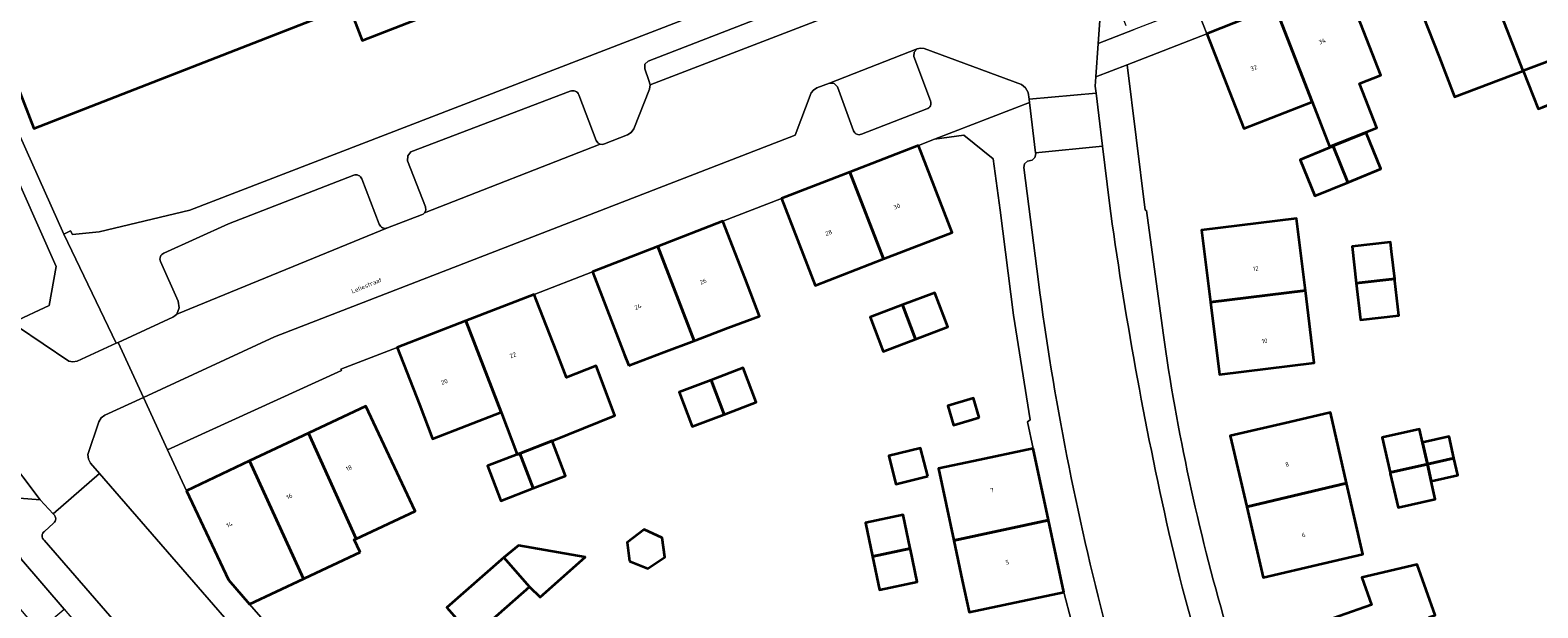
# Model space of a CAD drawing. Header units: metres. Extents: x 197700 to 204338, y 317132 to 325229.
# Tile 445 of 656: x 200775 to 200898, y 319552 to 319599. Entities that reach past the tile are written whole.
import ezdxf
from ezdxf.enums import TextEntityAlignment as Align

# ---------------------------------------------------------------- set-up
doc = ezdxf.new("R2010")
doc.units = ezdxf.units.M
for name, color, linetype, lineweight in [('B-WE-GR-BEPLANTING_CULTUUR_BODEMBEDEKKER-GV', 90, 'Continuous', 18), ('B-WE-OG-BEBOUWING-GV', 7, 'Continuous', 35), ('B-WE-OG-BEBOUWING-T18', 10, 'Continuous', 18), ('B-WE-OG-TERREIN_ERF-GV', 7, 'Continuous', 18), ('B-WE-OG-TOPOGRAFIE-T18', 10, 'Continuous', 18), ('B-WE-VH-VERHARDING_ASFALT-GV', 252, 'Continuous', 18), ('B-WE-VH-VERHARDING_BETONSTRAATSTEEN-GV', 252, 'Continuous', 18), ('B-WE-VH-VERHARDING_OPEN-GV', 252, 'Continuous', 18), ('B-WE-VH-VERHARDING_TEGEL-GV', 252, 'Continuous', 18)]:
    doc.layers.add(name, color=color, linetype=linetype, lineweight=lineweight)
doc.styles.add('NLCS-ISO-M200-T18', font='NLCS-ISO.ttf', dxfattribs={"height": 0.36})

msp = doc.modelspace()

# ---------------------------------------------------------------- linework, layer by layer
at = {"layer": 'B-WE-GR-BEPLANTING_CULTUUR_BODEMBEDEKKER-GV'}
for points in [[(200864.725, 319599.275), (200864.358, 319600.144), (200864.124, 319600.37), (200863.793, 319600.478), (200863.348, 319600.31), (200862.993, 319600.152), (200862.922, 319600.142), (200862.854, 319600.123), (200862.663, 319599.961), (200862.564, 319599.732), (200862.432, 319597.83), (200865.377, 319598.972)], [(200768.943, 319586.112), (200773.838, 319575.096), (200776.748, 319576.441), (200777.319, 319579.627), (200773.14, 319589.024), (200772.991, 319588.983)]]:
    msp.add_lwpolyline(points, dxfattribs=at)
at = {"layer": 'B-WE-OG-BEBOUWING-GV'}
msp.add_lwpolyline([(200772.641, 319598.228), (200775.493, 319590.901), (200801.21, 319600.914), (200802.314, 319598.074), (200837.559, 319611.764)], dxfattribs=at)
for points in [[(200892.702, 319606.96), (200887.145, 319604.794), (200888.961, 319600.135), (200890.278, 319596.756), (200891.553, 319593.485), (200897.161, 319595.615), (200895.843, 319598.968)], [(200876.908, 319600.823), (200879.928, 319593.07), (200881.34, 319589.444), (200885.188, 319590.943), (200883.775, 319594.569), (200885.524, 319595.25), (200882.504, 319603.003)], [(200879.928, 319593.07), (200876.908, 319600.823), (200871.312, 319598.643), (200874.332, 319590.89)], [(200898.75, 319592.641), (200901.358, 319593.694), (200900.192, 319596.766), (200897.161, 319595.615), (200898.367, 319592.496)], [(200882.835, 319586.504), (200885.527, 319587.599), (200884.329, 319590.544), (200881.637, 319589.449)], [(200847.758, 319589.512), (200842.162, 319587.348), (200844.907, 319580.25), (200850.503, 319582.414)], [(200881.637, 319589.449), (200878.945, 319588.354), (200880.143, 319585.409), (200882.835, 319586.504)], [(200842.162, 319587.348), (200836.572, 319585.187), (200839.317, 319578.089), (200844.907, 319580.25)], [(200826.455, 319581.26), (200829.434, 319573.571), (200829.583, 319573.627), (200832.195, 319574.614), (200834.775, 319575.589), (200833.586, 319578.66), (200831.78, 319583.323)], [(200871.611, 319576.715), (200879.363, 319577.667), (200878.639, 319583.564), (200870.887, 319582.611)], [(200886.661, 319578.632), (200886.411, 319580.869), (200886.327, 319581.623), (200883.185, 319581.272), (200883.52, 319578.281)], [(200824.089, 319571.551), (200826.961, 319572.637), (200829.434, 319573.571), (200826.455, 319581.26), (200821.128, 319579.197), (200821.317, 319578.71), (200822.934, 319574.534), (200823.754, 319572.415)], [(200883.52, 319578.281), (200883.854, 319575.29), (200886.995, 319575.641), (200886.681, 319578.455), (200886.661, 319578.632)], [(200810.775, 319575.191), (200813.67, 319567.741), (200814.969, 319564.292), (200815.188, 319564.376), (200817.832, 319565.388), (200822.947, 319567.474), (200821.415, 319571.509), (200819.006, 319570.563), (200818.18, 319572.697), (200816.565, 319576.869), (200816.375, 319577.36)], [(200846.456, 319576.491), (200847.514, 319573.701), (200850.153, 319574.702), (200849.095, 319577.491)], [(200871.611, 319576.715), (200872.335, 319570.82), (200880.087, 319571.772), (200879.363, 319577.667)], [(200847.514, 319573.701), (200846.456, 319576.491), (200843.817, 319575.491), (200844.875, 319572.7)], [(200806.986, 319568.355), (200808.07, 319565.555), (200813.67, 319567.741), (200810.775, 319575.191), (200805.179, 319573.024)], [(200831.886, 319567.552), (200834.495, 319568.546), (200833.424, 319571.358), (200830.816, 319570.364)], [(200830.816, 319570.364), (200828.207, 319569.37), (200829.278, 319566.558), (200831.886, 319567.552)], [(200797.932, 319566.035), (200801.831, 319557.408), (200806.655, 319559.666), (200804.737, 319563.721), (200802.599, 319568.241)], [(200852.708, 319567.313), (200852.239, 319568.881), (200850.149, 319568.256), (200850.618, 319566.689)], [(200882.734, 319561.933), (200881.41, 319567.721), (200878.06, 319566.933), (200873.213, 319565.794), (200874.57, 319560.02)], [(200802.139, 319556.319), (200801.666, 319557.331), (200801.831, 319557.408), (200797.932, 319566.035), (200793.11, 319563.755), (200797.508, 319554.13), (200797.637, 319554.191)], [(200888.929, 319565.252), (200888.679, 319566.353), (200885.637, 319565.663), (200886.285, 319562.804), (200889.327, 319563.494)], [(200891.501, 319563.987), (200891.103, 319565.745), (200888.929, 319565.252), (200889.327, 319563.494)], [(200814.969, 319564.292), (200812.545, 319563.364), (200813.637, 319560.512), (200816.28, 319561.524), (200815.188, 319564.376)], [(200817.832, 319565.388), (200815.188, 319564.376), (200816.28, 319561.524), (200818.924, 319562.536)], [(200848.508, 319562.506), (200847.932, 319564.809), (200845.341, 319564.161), (200845.917, 319561.858)], [(200857.136, 319564.778), (200852.244, 319563.741), (200849.388, 319563.136), (200850.638, 319557.268), (200858.38, 319558.91)], [(200787.967, 319561.324), (200791.391, 319554.044), (200793.116, 319552.054), (200797.508, 319554.13), (200793.11, 319563.755)], [(200886.299, 319562.741), (200886.933, 319559.946), (200889.975, 319560.636), (200889.64, 319562.115), (200889.327, 319563.494), (200886.285, 319562.804)], [(200889.64, 319562.115), (200891.814, 319562.607), (200891.501, 319563.987), (200889.327, 319563.494)], [(200874.57, 319560.02), (200875.927, 319554.247), (200880.795, 319555.391), (200884.055, 319556.157), (200882.734, 319561.933)], [(200847.084, 319556.618), (200846.504, 319559.356), (200843.423, 319558.703), (200844.002, 319555.966)], [(200859.625, 319553.042), (200858.38, 319558.91), (200850.638, 319557.268), (200851.332, 319554.01), (200851.887, 319551.401), (200854.733, 319552.005)], [(200824.162, 319555.563), (200825.651, 319554.975), (200827.028, 319555.891), (200826.814, 319557.465), (200825.361, 319558.162), (200823.964, 319557.098)], [(200815.975, 319553.477), (200813.872, 319555.869), (200809.226, 319551.783), (200811.126, 319549.622), (200811.329, 319549.391), (200813.471, 319551.275)], [(200815.975, 319553.477), (200816.853, 319552.629), (200820.533, 319555.887), (200815.075, 319556.863), (200813.872, 319555.869)], [(200847.084, 319556.618), (200844.002, 319555.966), (200844.582, 319553.229), (200847.663, 319553.881), (200847.105, 319556.52)], [(200879.39, 319543.788), (200887.281, 319546.616), (200890.625, 319547.818), (200889.484, 319550.991), (200889.969, 319551.165), (200888.486, 319555.291), (200883.962, 319554.236), (200884.756, 319552.019), (200882.133, 319551.079), (200877.387, 319549.379)]]:
    msp.add_lwpolyline(points, close=True, dxfattribs=at)
at = {"layer": 'B-WE-OG-TERREIN_ERF-GV'}
for points in [[(200762.381, 319616.998), (200777.94, 319582.279), (200778.492, 319582.554), (200778.649, 319582.255), (200780.825, 319582.473), (200788.232, 319584.22), (200855.871, 319610.345)], [(200837.559, 319611.764), (200802.314, 319598.074), (200801.21, 319600.914), (200775.493, 319590.901), (200772.641, 319598.228)], [(200887.145, 319604.794), (200882.504, 319603.003), (200885.524, 319595.25), (200883.775, 319594.569), (200885.188, 319590.943), (200881.34, 319589.444), (200879.928, 319593.07), (200874.332, 319590.89), (200871.312, 319598.643), (200864.798, 319596.106), (200866.283, 319584.225), (200866.38, 319584.201), (200867.735, 319574.215)], [(200895.843, 319598.968), (200897.161, 319595.615), (200891.553, 319593.485), (200890.278, 319596.756), (200888.961, 319600.135)], [(200860.246, 319550.636), (200859.625, 319553.042), (200854.733, 319552.005), (200851.887, 319551.401), (200851.332, 319554.01), (200850.638, 319557.268), (200849.388, 319563.136), (200852.244, 319563.741), (200857.136, 319564.778), (200856.666, 319566.959), (200856.87, 319567.124), (200855.532, 319575.663), (200854.441, 319584.239), (200853.871, 319588.421), (200851.47, 319590.365), (200849.079, 319590.024), (200847.758, 319589.512), (200850.503, 319582.414), (200844.907, 319580.25), (200839.317, 319578.089), (200836.572, 319585.187), (200831.78, 319583.323), (200833.586, 319578.66), (200834.775, 319575.589), (200832.195, 319574.614), (200829.583, 319573.627), (200829.434, 319573.571), (200826.961, 319572.637), (200824.089, 319571.551), (200823.754, 319572.415), (200822.934, 319574.534), (200821.317, 319578.71), (200821.128, 319579.197), (200816.375, 319577.36), (200816.565, 319576.869), (200818.18, 319572.697), (200819.006, 319570.563), (200821.415, 319571.509), (200822.947, 319567.474), (200817.832, 319565.388), (200818.924, 319562.536), (200816.28, 319561.524), (200813.637, 319560.512), (200812.545, 319563.364), (200814.969, 319564.292), (200813.67, 319567.741), (200808.07, 319565.555), (200806.986, 319568.355), (200805.179, 319573.024), (200800.574, 319571.255), (200800.611, 319571.141), (200786.406, 319564.655)], [(200786.406, 319564.655), (200787.967, 319561.324), (200793.11, 319563.755), (200797.932, 319566.035), (200802.599, 319568.241), (200804.737, 319563.721), (200806.655, 319559.666), (200801.831, 319557.408), (200801.666, 319557.331), (200802.139, 319556.319), (200797.637, 319554.191), (200797.508, 319554.13), (200793.116, 319552.054), (200798.035, 319546.433), (200801.777, 319549.749), (200803.723, 319547.552), (200799.981, 319544.237), (200802.174, 319541.739), (200802.094, 319541.654), (200823.272, 319517.352), (200823.163, 319517.101), (200838.085, 319500), (200839.003, 319498.949)]]:
    msp.add_lwpolyline(points, dxfattribs=at)
for points in [[(200897.161, 319595.615), (200900.192, 319596.766), (200901.358, 319593.694), (200898.75, 319592.641), (200898.367, 319592.496)], [(200882.835, 319586.504), (200880.143, 319585.409), (200878.945, 319588.354), (200881.637, 319589.449), (200884.329, 319590.544), (200885.527, 319587.599)], [(200879.363, 319577.667), (200880.087, 319571.772), (200872.335, 319570.82), (200871.611, 319576.715), (200870.887, 319582.611), (200878.639, 319583.564)], [(200886.681, 319578.455), (200886.995, 319575.641), (200883.854, 319575.29), (200883.52, 319578.281), (200883.185, 319581.272), (200886.327, 319581.623), (200886.411, 319580.869), (200886.661, 319578.632)], [(200846.456, 319576.491), (200849.095, 319577.491), (200850.153, 319574.702), (200847.514, 319573.701), (200844.875, 319572.7), (200843.817, 319575.491)], [(200833.424, 319571.358), (200834.495, 319568.546), (200831.886, 319567.552), (200829.278, 319566.558), (200828.207, 319569.37), (200830.816, 319570.364)], [(200852.239, 319568.881), (200852.708, 319567.313), (200850.618, 319566.689), (200850.149, 319568.256)], [(200880.795, 319555.391), (200875.927, 319554.247), (200874.57, 319560.02), (200873.213, 319565.794), (200878.06, 319566.933), (200881.41, 319567.721), (200882.734, 319561.933), (200884.055, 319556.157)], [(200891.501, 319563.987), (200891.814, 319562.607), (200889.64, 319562.115), (200889.975, 319560.636), (200886.933, 319559.946), (200886.299, 319562.741), (200886.285, 319562.804), (200885.637, 319565.663), (200888.679, 319566.353), (200888.929, 319565.252), (200891.103, 319565.745)], [(200847.932, 319564.809), (200848.508, 319562.506), (200845.917, 319561.858), (200845.341, 319564.161)], [(200844.002, 319555.966), (200843.423, 319558.703), (200846.504, 319559.356), (200847.084, 319556.618), (200847.105, 319556.52), (200847.663, 319553.881), (200844.582, 319553.229)], [(200825.651, 319554.975), (200824.162, 319555.563), (200823.964, 319557.098), (200825.361, 319558.162), (200826.814, 319557.465), (200827.028, 319555.891)], [(200813.872, 319555.869), (200815.075, 319556.863), (200820.533, 319555.887), (200816.853, 319552.629), (200815.975, 319553.477), (200813.471, 319551.275), (200811.329, 319549.391), (200811.126, 319549.622), (200809.226, 319551.783)], [(200879.39, 319543.788), (200877.387, 319549.379), (200882.133, 319551.079), (200884.756, 319552.019), (200883.962, 319554.236), (200888.486, 319555.291), (200889.969, 319551.165), (200889.484, 319550.991), (200890.625, 319547.818), (200887.281, 319546.616), (200889.285, 319541.027), (200886.099, 319539.885), (200881.392, 319538.198)]]:
    msp.add_lwpolyline(points, close=True, dxfattribs=at)
msp.add_lwpolyline([(200867.735, 319574.215, 0.0357996), (200872.866, 319550.38)], format="xyb", dxfattribs=at)
at = {"layer": 'B-WE-VH-VERHARDING_ASFALT-GV'}
msp.add_lwpolyline([(200862.259, 319593.788), (200856.788, 319593.284), (200856.82, 319593.019), (200857.329, 319588.91), (200862.787, 319589.447)], close=True, dxfattribs=at)
for points in [[(200862.787, 319589.447), (200857.329, 319588.91), (200857.338, 319588.838), (200857.261, 319588.534), (200857.034, 319588.318), (200856.663, 319588.238), (200856.422, 319588.029), (200856.351, 319587.72), (200857.555, 319578.378)], [(200863.357, 319584.803), (200862.787, 319589.447)]]:
    msp.add_lwpolyline(points, dxfattribs=at)
for points in [[(200868.218, 319557.917, -0.0219171), (200863.357, 319584.803)], [(200857.555, 319578.378, 0.0315282), (200863.097, 319550.078)], [(200877.889, 319530.16, -0.0576282), (200868.218, 319557.917)]]:
    msp.add_lwpolyline(points, format="xyb", dxfattribs=at)
at = {"layer": 'B-WE-VH-VERHARDING_BETONSTRAATSTEEN-GV'}
for points in [[(200853.633, 319606.152), (200853.42, 319606.653), (200853.132, 319606.905), (200852.751, 319606.9), (200825.687, 319596.412), (200825.415, 319596.142), (200825.4, 319595.761), (200825.732, 319594.814), (200825.834, 319594.473), (200854.504, 319605.516)], [(200856.788, 319593.284), (200862.259, 319593.788), (200862.19, 319594.353), (200862.243, 319595.117), (200862.432, 319597.83), (200862.564, 319599.732), (200862.663, 319599.961), (200862.854, 319600.123), (200862.922, 319600.142), (200862.993, 319600.152), (200863.348, 319600.31), (200863.793, 319600.478), (200869.725, 319602.719), (200867.894, 319607.421), (200865.992, 319606.686)], [(200854.504, 319605.516), (200825.834, 319594.473), (200825.776, 319594.118), (200824.503, 319590.878), (200824.278, 319590.582), (200823.975, 319590.371), (200822.102, 319589.641), (200821.932, 319589.598), (200821.759, 319589.619), (200807.398, 319584.011), (200807.291, 319583.916), (200807.162, 319583.857), (200804.38, 319582.778), (200787.164, 319575.751), (200787.012, 319575.599), (200786.833, 319575.483), (200782.38, 319573.44), (200784.448, 319568.943), (200795.145, 319573.891), (200837.691, 319590.353), (200838.979, 319593.8), (200839.177, 319594.04), (200839.441, 319594.209), (200840.478, 319594.613), (200847.638, 319597.396), (200847.922, 319597.46), (200848.212, 319597.43), (200856.166, 319594.482), (200856.506, 319594.221), (200856.718, 319593.847), (200856.788, 319593.284)], [(200848.73, 319593.152), (200847.373, 319596.774), (200847.393, 319597.132), (200847.638, 319597.396), (200840.478, 319594.613), (200840.861, 319594.575), (200841.131, 319594.301), (200842.457, 319590.708)], [(200819.316, 319593.946), (200806.293, 319588.982), (200806.042, 319588.663), (200806.028, 319588.258), (200807.478, 319584.494), (200807.503, 319584.241), (200807.398, 319584.011)], [(200807.398, 319584.011), (200821.759, 319589.619), (200821.559, 319589.736), (200821.433, 319589.931), (200819.999, 319593.65)], [(200843.097, 319590.441), (200848.441, 319592.5)], [(200801.625, 319587.085), (200791.383, 319583.126), (200786.112, 319580.72)], [(200803.702, 319583.093), (200802.272, 319586.789)], [(200787.164, 319575.751), (200804.38, 319582.778)], [(200785.829, 319580.044), (200787.293, 319576.809), (200787.376, 319576.261), (200787.164, 319575.751)], [(200776.323, 319557.282), (200795.131, 319535.663), (200800.389, 319540.249), (200780.853, 319562.727), (200777.076, 319559.44)], [(200777.076, 319559.44), (200777.123, 319559.39)], [(200777.107, 319558.683), (200776.372, 319558.007)]]:
    msp.add_lwpolyline(points, dxfattribs=at)
for points in [[(200819.999, 319593.65, 0.4386972), (200819.316, 319593.946)], [(200848.441, 319592.5, 0.4417722), (200848.73, 319593.152)], [(200842.457, 319590.708, 0.4576815), (200843.097, 319590.441)], [(200802.272, 319586.789, 0.4258432), (200801.625, 319587.085)], [(200804.38, 319582.778, -0.4298358), (200803.702, 319583.093)], [(200786.112, 319580.72, 0.418389), (200785.829, 319580.044)], [(200777.123, 319559.39, -0.478121), (200777.107, 319558.683)], [(200776.372, 319558.007, 0.5199556), (200776.323, 319557.282)]]:
    msp.add_lwpolyline(points, format="xyb", dxfattribs=at)
for points in [[(200782.221, 319573.367), (200779.037, 319571.907), (200778.689, 319571.838), (200778.343, 319571.909), (200774.164, 319574.743), (200773.972, 319574.892), (200773.898, 319575.005), (200768.311, 319572.506), (200770.157, 319568.311), (200776.009, 319560.583), (200777.076, 319559.44), (200780.853, 319562.727), (200780.124, 319563.565), (200779.949, 319563.905), (200779.898, 319564.284), (200780.801, 319566.941), (200780.98, 319567.278), (200781.302, 319567.487), (200784.448, 319568.943), (200782.38, 319573.44)], [(200766.016, 319556.239), (200771.532, 319560.939), (200771.916, 319560.908), (200776.009, 319560.583), (200770.157, 319568.311), (200769.364, 319566.056), (200769.211, 319565.62), (200765.248, 319562.226), (200762.731, 319560.065)]]:
    msp.add_lwpolyline(points, close=True, dxfattribs=at)
at = {"layer": 'B-WE-VH-VERHARDING_OPEN-GV'}
msp.add_lwpolyline([(200774.495, 319555.704), (200772.439, 319553.9), (200775.86, 319549.873), (200777.96, 319551.664)], close=True, dxfattribs=at)
at = {"layer": 'B-WE-VH-VERHARDING_TEGEL-GV'}
for points in [[(200910.625, 319617.6), (200910.814, 319617.159), (200910.807, 319616.774), (200910.538, 319616.501), (200898.541, 319611.81), (200895.073, 319610.504), (200893.547, 319609.903), (200893.096, 319609.726), (200890.491, 319608.7), (200890.456, 319608.686), (200890.047, 319608.525), (200888.573, 319607.945), (200884.52, 319606.415), (200878.012, 319603.781), (200877.968, 319603.759), (200877.905, 319603.736), (200873.895, 319602.274), (200870.422, 319600.928), (200871.312, 319598.643), (200876.908, 319600.823), (200882.504, 319603.003), (200887.145, 319604.794)], [(200865.992, 319606.686), (200867.894, 319607.421), (200865.435, 319613.735), (200859.774, 319611.53), (200859.68, 319611.749), (200857.056, 319610.803), (200855.871, 319610.345), (200788.232, 319584.22), (200780.825, 319582.473), (200778.649, 319582.255), (200778.492, 319582.554), (200777.94, 319582.279), (200782.221, 319573.367), (200782.38, 319573.44), (200786.833, 319575.483), (200787.012, 319575.599), (200787.164, 319575.751), (200787.376, 319576.261), (200787.293, 319576.809), (200785.829, 319580.044)], [(200819.999, 319593.65), (200821.433, 319589.931), (200821.559, 319589.736), (200821.759, 319589.619), (200821.932, 319589.598), (200822.102, 319589.641), (200823.975, 319590.371), (200824.278, 319590.582), (200824.503, 319590.878), (200825.776, 319594.118), (200825.834, 319594.473), (200825.732, 319594.814), (200825.4, 319595.761), (200825.415, 319596.142), (200825.687, 319596.412), (200852.751, 319606.9), (200853.132, 319606.905), (200853.42, 319606.653), (200853.633, 319606.152)], [(200849.079, 319590.024), (200856.82, 319593.019), (200856.788, 319593.284), (200856.718, 319593.847), (200856.506, 319594.221), (200856.166, 319594.482), (200848.212, 319597.43), (200847.922, 319597.46), (200847.638, 319597.396), (200847.393, 319597.132), (200847.373, 319596.774), (200848.73, 319593.152)], [(200864.798, 319596.106), (200862.243, 319595.117), (200862.19, 319594.353), (200862.259, 319593.788), (200862.787, 319589.447), (200863.357, 319584.803)], [(200867.735, 319574.215), (200866.38, 319584.201), (200866.283, 319584.225), (200864.798, 319596.106)], [(200842.457, 319590.708), (200841.131, 319594.301), (200840.861, 319594.575), (200840.478, 319594.613), (200839.441, 319594.209), (200839.177, 319594.04), (200838.979, 319593.8), (200837.691, 319590.353), (200795.145, 319573.891), (200784.448, 319568.943), (200786.406, 319564.655), (200800.611, 319571.141), (200800.574, 319571.255), (200805.179, 319573.024), (200810.775, 319575.191), (200816.375, 319577.36), (200821.128, 319579.197), (200826.455, 319581.26), (200831.78, 319583.323), (200836.572, 319585.187), (200842.162, 319587.348), (200847.758, 319589.512), (200849.079, 319590.024)], [(200804.38, 319582.778), (200807.162, 319583.857), (200807.291, 319583.916), (200807.398, 319584.011), (200807.503, 319584.241), (200807.478, 319584.494), (200806.028, 319588.258), (200806.042, 319588.663), (200806.293, 319588.982), (200819.316, 319593.946)], [(200856.82, 319593.019), (200849.079, 319590.024), (200851.47, 319590.365), (200853.871, 319588.421), (200854.441, 319584.239), (200855.532, 319575.663), (200856.87, 319567.124), (200856.666, 319566.959), (200857.136, 319564.778), (200858.38, 319558.91), (200859.625, 319553.042), (200860.246, 319550.636)], [(200857.555, 319578.378), (200856.351, 319587.72), (200856.422, 319588.029), (200856.663, 319588.238), (200857.034, 319588.318), (200857.261, 319588.534), (200857.338, 319588.838), (200857.329, 319588.91), (200856.82, 319593.019)], [(200848.441, 319592.5), (200843.097, 319590.441)], [(200786.112, 319580.72), (200791.383, 319583.126), (200801.625, 319587.085)], [(200802.272, 319586.789), (200803.702, 319583.093)], [(200777.123, 319559.39), (200777.076, 319559.44), (200776.009, 319560.583), (200771.916, 319560.908), (200774.495, 319555.704), (200777.96, 319551.664), (200781.356, 319547.682), (200781.448, 319547.757), (200793.34, 319534.101), (200795.131, 319535.663), (200776.323, 319557.282)], [(200776.372, 319558.007), (200777.107, 319558.683)]]:
    msp.add_lwpolyline(points, dxfattribs=at)
for points in [[(200773.898, 319575.005), (200773.972, 319574.892), (200774.164, 319574.743), (200778.343, 319571.909), (200778.689, 319571.838), (200779.037, 319571.907), (200782.221, 319573.367), (200777.94, 319582.279), (200762.381, 319616.998), (200760.884, 319616.326), (200765.494, 319606.012), (200765.359, 319605.967), (200766.911, 319602.485), (200768.303, 319599.419), (200772.975, 319588.979), (200772.991, 319588.983), (200773.14, 319589.024), (200777.319, 319579.627), (200776.748, 319576.441), (200773.838, 319575.096)], [(200862.243, 319595.117), (200864.798, 319596.106), (200871.312, 319598.643), (200870.422, 319600.928), (200865.377, 319598.972), (200862.432, 319597.83)], [(200787.967, 319561.324), (200786.406, 319564.655), (200784.448, 319568.943), (200781.302, 319567.487), (200780.98, 319567.278), (200780.801, 319566.941), (200779.898, 319564.284), (200779.949, 319563.905), (200780.124, 319563.565), (200780.853, 319562.727), (200800.389, 319540.249), (200800.39, 319540.249), (200802.094, 319541.654), (200802.174, 319541.739), (200799.981, 319544.237), (200798.035, 319546.433), (200793.116, 319552.054), (200791.391, 319554.044)]]:
    msp.add_lwpolyline(points, close=True, dxfattribs=at)
for points in [[(200819.316, 319593.946, -0.4386972), (200819.999, 319593.65)], [(200848.73, 319593.152, -0.4417722), (200848.441, 319592.5)], [(200843.097, 319590.441, -0.4576815), (200842.457, 319590.708)], [(200801.625, 319587.085, -0.4258432), (200802.272, 319586.789)], [(200863.357, 319584.803, 0.0219171), (200868.218, 319557.917)], [(200803.702, 319583.093, 0.4298358), (200804.38, 319582.778)], [(200785.829, 319580.044, -0.418389), (200786.112, 319580.72)], [(200863.097, 319550.078, -0.0315282), (200857.555, 319578.378)], [(200872.866, 319550.38, -0.0357996), (200867.735, 319574.215)], [(200777.107, 319558.683, 0.478121), (200777.123, 319559.39)], [(200776.323, 319557.282, -0.5199556), (200776.372, 319558.007)], [(200868.218, 319557.917, 0.0576282), (200877.889, 319530.16)]]:
    msp.add_lwpolyline(points, format="xyb", dxfattribs=at)

# ---------------------------------------------------------------- texts
at = {"layer": 'B-WE-OG-BEBOUWING-T18', "style": 'NLCS-ISO-M200-T18'}
for s, rotation, p in [('34', 21.2, (200880.74, 319598.023)), ('32', 21.2, (200875.144, 319595.843)), ('30', 21.1, (200845.986, 319584.538)), ('28', 21.1, (200840.417, 319582.385)), ('12', 7, (200875.305, 319579.452)), ('26', 21.1, (200830.173, 319578.411)), ('24', 21.1, (200824.841, 319576.346)), ('10', 7, (200876.029, 319573.557)), ('22', 21.1, (200814.626, 319572.393)), ('20', 21.1, (200809.028, 319570.225)), ('18', 25.3, (200801.233, 319563.171)), ('8', 13.2, (200877.866, 319563.479)), ('16', 25.3, (200796.363, 319560.868)), ('7', 11.9, (200853.772, 319561.359)), ('14', 25.3, (200791.479, 319558.56)), ('6', 13.2, (200879.221, 319557.712)), ('5', 11.9, (200855.016, 319555.49))]:
    msp.add_text(s, height=0.36, rotation=rotation, dxfattribs=at).set_placement(p, align=Align.MIDDLE)
at = {"layer": 'B-WE-OG-TOPOGRAFIE-T18', "style": 'NLCS-ISO-M200-T18'}
msp.add_text('Leliestraat', height=0.36, rotation=22.2, dxfattribs=at).set_placement((200802.669, 319578.086), align=Align.MIDDLE)

doc.saveas('drawing.dxf')
